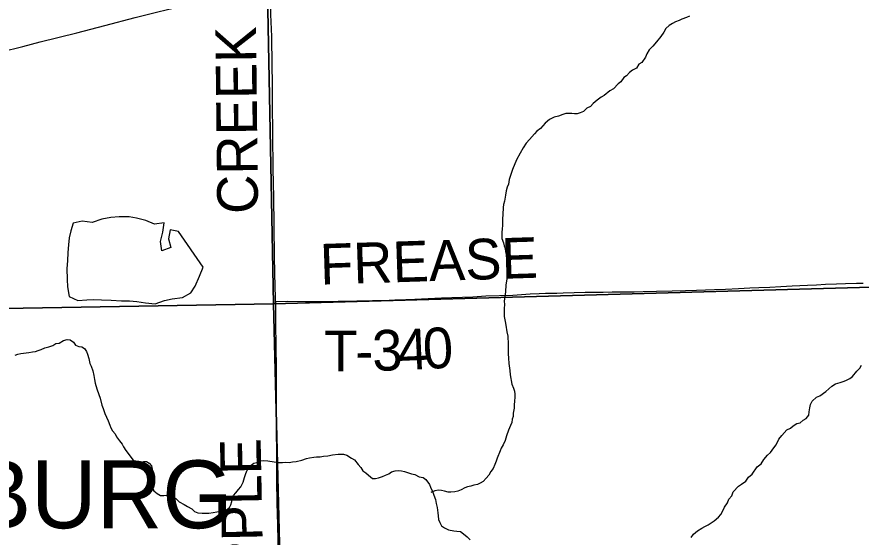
# Model space of a CAD drawing. Extents: x 1985906 to 2360102, y 891258 to 1222054.
# Drawn here: x 2149073 to 2155290, y 975944 to 979779 of the extents above; entities that cross this region are included whole.
import ezdxf

# ---------------------------------------------------------------- set-up
doc = ezdxf.new("R2010")
doc.units = 0
for name, color, linetype in [('GM_X_Corporation_Text', 7, 'Continuous'), ('GM_X_County_Road', 7, 'Continuous'), ('GM_X_Minor_Lake', 7, 'Continuous'), ('GM_X_Minor_River', 7, 'Continuous'), ('GM_X_Section', 7, 'Continuous'), ('GM_X_Township_Road', 7, 'Continuous'), ('GM_X_Township_Road_Text', 7, 'Continuous')]:
    doc.layers.add(name, color=color, linetype=linetype)

msp = doc.modelspace()

# ---------------------------------------------------------------- linework, layer by layer
at = {"layer": 'GM_X_County_Road'}
msp.add_lwpolyline([(2148246.9, 979357.2), (2148320.6, 979371.8), (2148337.7, 979374.8), (2148449.5, 979397.8), (2148608.8, 979432.9), (2148720.1, 979459.9), (2148846.9, 979493.1), (2148957.8, 979522.2), (2149117, 979562.1), (2149244.1, 979594.9), (2149514.5, 979662.8), (2149721.2, 979715.3), (2149943.1, 979774.1), (2150101.5, 979814.8), (2150181.1, 979834.2), (2150276.9, 979856.7), (2150468.3, 979902.5), (2150707.8, 979959.7), (2150819.4, 979987.1), (2150937.5, 980016.7)], dxfattribs=at)
at = {"layer": 'GM_X_Minor_Lake'}
for points in [[(2150263.8, 978196.9), (2150201.8, 978208.5), (2150190.2, 978144.3), (2150206.7, 978078.3), (2150140.9, 978053.7), (2150130.5, 978123.8), (2150147.9, 978192.1), (2150157.4, 978260.3), (2150085.6, 978251.8), (2150021.5, 978277.3), (2149953.4, 978294.9), (2149899.4, 978304.5), (2149825.5, 978306), (2149765.6, 978301.5), (2149697.8, 978289), (2149626.1, 978262.4), (2149552.1, 978273.9), (2149486.3, 978259.4), (2149468.7, 978201.1), (2149457.1, 978150.9), (2149451.5, 978098.8), (2149447.9, 978042.7), (2149444.4, 977980.5), (2149440.8, 977924.4), (2149443.4, 977842.2), (2149445.7, 977788.1), (2149458.2, 977718.1), (2149520.4, 977688.4), (2149588.2, 977692.9), (2149640.2, 977695.3), (2149696.1, 977693.7), (2149768, 977690.2), (2149844, 977686.8), (2149901.9, 977687.2), (2149955.9, 977681.6), (2150019.8, 977672.1), (2150091.8, 977664.6), (2150159.5, 977689.1), (2150215.4, 977701.5), (2150293.2, 977710.1), (2150352.9, 977744.6), (2150386.5, 977795), (2150417.9, 977867.4), (2150443.4, 977933.7)], [(2150443.4, 977933.7), (2150263.8, 978196.9)]]:
    msp.add_lwpolyline(points, dxfattribs=at)
at = {"layer": 'GM_X_Minor_River'}
for points in [[(2154025.9, 979784.1), (2154004, 979774), (2153970.1, 979761.7), (2153950.2, 979751.6), (2153922.3, 979743.4), (2153900.4, 979731.2), (2153876.5, 979715.1), (2153852.7, 979694.9), (2153836.9, 979666.7), (2153815.1, 979634.4), (2153783.4, 979596.1), (2153755.7, 979563.9), (2153729.9, 979537.6), (2153712.2, 979507.4), (2153702.3, 979483.3), (2153674.6, 979443), (2153652.8, 979430.8), (2153635, 979400.6), (2153605.1, 979386.4), (2153583.3, 979370.3), (2153561.5, 979344), (2153541.6, 979331.9), (2153519.8, 979301.7), (2153500, 979285.5), (2153466.2, 979249.2), (2153438.4, 979235), (2153398.7, 979198.7), (2153374.8, 979188.5), (2153347, 979164.2), (2153317.2, 979140), (2153297.4, 979117.8), (2153269.5, 979105.6)], [(2153269.5, 979105.6), (2153245.7, 979081.4), (2153219.8, 979073.2), (2153199.8, 979065.1), (2153179.9, 979065), (2153159.9, 979066.9), (2153115.9, 979066.7), (2153092, 979060.5), (2153062.1, 979048.3), (2153030.2, 979040.1), (2152994.3, 979023.9), (2152962.6, 978995.6), (2152928.9, 978957.3), (2152901.1, 978937), (2152885.2, 978916.9), (2152847.5, 978876.5), (2152823.8, 978848.3), (2152800, 978814.1), (2152778.3, 978773.8), (2152750.7, 978725.5), (2152721.3, 978653.1), (2152697.8, 978580.7), (2152692, 978546.5), (2152682.2, 978524.4), (2152676.4, 978496.3), (2152670.6, 978466.1), (2152663, 978421.9), (2152657.2, 978395.8), (2152653.3, 978373.7), (2152651.7, 978323.5), (2152649.9, 978291.4), (2152648.1, 978267.3), (2152648.3, 978239.2), (2152646.4, 978219.1), (2152644.6, 978187), (2152642.8, 978166.9), (2152642.9, 978146.8), (2152655.2, 978112.8), (2152661.3, 978092.7), (2152667.5, 978070.7), (2152671.6, 978046.6), (2152677.8, 978018.5), (2152684, 977992.5), (2152688.2, 977960.4), (2152692.4, 977932.3), (2152688.6, 977900.2), (2152679.1, 977831.9), (2152673.3, 977803.7), (2152669.7, 977751.5), (2152662.2, 977683.2), (2152662.4, 977659.2), (2152660.6, 977629), (2152661, 977570.8), (2152667.3, 977534.7), (2152673.5, 977506.7), (2152681.8, 977456.5), (2152688, 977426.5), (2152690.4, 977366.2), (2152690.9, 977296), (2152693.2, 977263.9), (2152695.5, 977223.8), (2152701.8, 977171.6), (2152706, 977139.5), (2152718.5, 977071.3), (2152730.7, 977043.3), (2152736.9, 977019.2), (2152739, 976997.2), (2152739.2, 976971.1), (2152737.4, 976951), (2152735.6, 976914.9), (2152733.8, 976894.8), (2152728, 976858.6), (2152726.2, 976834.5), (2152720.3, 976814.4), (2152716.5, 976790.3), (2152706.7, 976766.2), (2152693, 976732), (2152679.3, 976691.8), (2152669.5, 976657.6), (2152653.8, 976625.4), (2152640, 976599.2), (2152632.1, 976579.1), (2152608.5, 976526.8), (2152602.7, 976504.7), (2152592.9, 976480.5), (2152581.1, 976450.4), (2152563.2, 976428.2), (2152547.5, 976400), (2152527.6, 976377.8), (2152505.8, 976353.6), (2152484, 976341.5), (2152464, 976331.3), (2152438.1, 976327.2), (2152416.2, 976321), (2152390.2, 976314.9), (2152370.3, 976306.7), (2152344.5, 976292.5), (2152320.5, 976282.4), (2152298.6, 976278.2), (2152268.6, 976276.1), (2152248.7, 976276)], [(2149060.8, 977286.6), (2149080.7, 977292.7), (2149102.7, 977298.9), (2149140.6, 977303.1), (2149160.6, 977305.2), (2149188.5, 977309.4), (2149208.5, 977313.5), (2149228.4, 977319.6), (2149252.3, 977327.8), (2149278.2, 977339.9), (2149308.1, 977346.1), (2149338, 977356.3), (2149359.9, 977370.5), (2149383.8, 977374.6), (2149415.7, 977392.9), (2149441.6, 977401), (2149465.6, 977399.2), (2149489.7, 977381.2), (2149503.8, 977359.2), (2149527.9, 977349.3), (2149549.9, 977347.4), (2149569.9, 977335.5), (2149586.1, 977313.5), (2149592.2, 977293.5), (2149602.4, 977261.4), (2149610.7, 977223.3), (2149618.8, 977203.3), (2149631.1, 977169.2), (2149639.3, 977135.1), (2149643.5, 977107.1), (2149649.7, 977079), (2149662, 977036.9), (2149676.2, 976994.8), (2149686.4, 976968.8), (2149698.8, 976916.7), (2149706.9, 976892.6), (2149719.2, 976854.5), (2149731.4, 976828.5), (2149743.6, 976800.5), (2149757.8, 976770.5), (2149763.9, 976750.4), (2149776, 976728.4), (2149796.2, 976704.4), (2149806.3, 976682.4), (2149828.5, 976654.4), (2149846.7, 976630.4), (2149858.8, 976610.4), (2149875, 976582.4), (2149893.1, 976560.4), (2149919.3, 976524.4), (2149939.5, 976498.4), (2149963.5, 976490.5), (2149985.5, 976494.7), (2150007.4, 976502.8), (2150027.4, 976500.9), (2150047.5, 976489), (2150063.6, 976469), (2150067.7, 976444.9), (2150065.9, 976420.8), (2150062.2, 976386.7), (2150060.3, 976366.6), (2150060.5, 976340.5), (2150066.7, 976310.5), (2150080.9, 976286.4), (2150105, 976266.5), (2150131.1, 976250.6), (2150155, 976250.7), (2150175, 976252.8), (2150199, 976248.9), (2150219, 976241), (2150243.1, 976229.1), (2150267.2, 976205.2), (2150305.4, 976185.3), (2150329.4, 976169.3), (2150361.5, 976153.5), (2150379.6, 976133.5), (2150405.7, 976123.6), (2150437.7, 976121.8), (2150485.6, 976122), (2150517.5, 976126.2), (2150545.5, 976130.4), (2150569.4, 976132.5), (2150595.4, 976134.7), (2150615.3, 976144.8), (2150637.2, 976163), (2150649, 976183.1), (2150654.8, 976207.2), (2150660.7, 976229.3), (2150668.5, 976251.5), (2150684.3, 976271.6), (2150704.1, 976295.8), (2150722, 976316), (2150739.7, 976350.2)], [(2154037.2, 975940.3), (2154055, 975966.5), (2154084.8, 975990.7), (2154116.6, 976009), (2154138.5, 976023.1), (2154162.4, 976035.3), (2154186.3, 976049.5), (2154208.1, 976063.6), (2154239.9, 976091.9), (2154255.7, 976112.1), (2154269.6, 976132.2), (2154283.3, 976164.4), (2154305.1, 976196.6), (2154314.9, 976224.8), (2154336.7, 976249), (2154348.5, 976277.2), (2154386.1, 976319.5), (2154408, 976335.7), (2154439.8, 976355.9), (2154459.6, 976386.1), (2154487.4, 976408.4), (2154525, 976462.8), (2154552.8, 976485), (2154572.5, 976517.2), (2154600.3, 976547.5), (2154622.1, 976567.7), (2154647.8, 976601.9), (2154663.7, 976624.1), (2154683.4, 976666.3), (2154705.1, 976694.5), (2154742.8, 976734.9), (2154768.7, 976747.1), (2154790.5, 976765.3), (2154816.4, 976781.5), (2154840.3, 976787.6), (2154864.2, 976805.8), (2154884.1, 976817.9), (2154905.9, 976844.2), (2154907.7, 976868.2), (2154911.5, 976896.4), (2154917.3, 976922.5), (2154929.1, 976946.6), (2154960.9, 976974.9), (2154986.8, 976985.1), (2155030.5, 977017.4), (2155074.2, 977057.8), (2155100, 977074), (2155135.9, 977084.2), (2155157.8, 977092.4), (2155177.8, 977098.5), (2155205.6, 977114.7), (2155227.5, 977128.9), (2155259.2, 977167.2), (2155281, 977189.4)], [(2155281, 977189.4), (2155292.8, 977211.5)], [(2150739.7, 976350.2), (2150749.5, 976384.4), (2150759.3, 976412.5), (2150769.1, 976436.7), (2150788.8, 976466.9), (2150818.6, 976489.1), (2150838.6, 976495.2), (2150860.5, 976505.4), (2150890.4, 976509.6), (2150920.4, 976505.7), (2150966.4, 976499.9), (2150994.4, 976494.1), (2151028.4, 976494.2), (2151050.4, 976496.4), (2151078.3, 976494.5), (2151102.3, 976498.7), (2151130.2, 976502.8), (2151170.1, 976511.1), (2151206, 976523.3), (2151227.9, 976529.4), (2151259.9, 976533.6), (2151279.8, 976535.7), (2151305.8, 976535.9), (2151331.7, 976540), (2151363.7, 976544.2), (2151397.6, 976550.4), (2151437.5, 976556.7), (2151477.5, 976554.9), (2151503.5, 976549), (2151535.6, 976527.1), (2151559.7, 976513.2), (2151585.9, 976479.2), (2151606, 976457.2), (2151620.2, 976433.2), (2151642.3, 976417.2), (2151662.4, 976401.3), (2151690.5, 976377.4), (2151714.5, 976375.5), (2151734.5, 976381.6), (2151764.4, 976391.8), (2151786.2, 976402), (2151812.2, 976410.1), (2151832, 976424.3), (2151858, 976432.5), (2151883.9, 976434.6), (2151903.9, 976432.7), (2151925.9, 976426.8), (2151978, 976411), (2152002, 976405.1), (2152034.1, 976389.2), (2152064.1, 976383.4), (2152084.2, 976369.4), (2152110.4, 976331.4), (2152118.6, 976311.4), (2152134.8, 976275.4), (2152142.9, 976253.3), (2152155.2, 976221.3), (2152161.3, 976193.2), (2152167.6, 976163.1), (2152171.8, 976123), (2152174, 976100.9), (2152178.2, 976072.9), (2152186.3, 976050.8), (2152198.5, 976026.8), (2152222.6, 976012.9), (2152250.6, 975999), (2152290.7, 975991.2), (2152312.6, 975989.3), (2152340.6, 975985.4), (2152362.7, 975969.5), (2152388.9, 975947.5), (2152411, 975923.6)], [(2152248.7, 976276), (2152222.7, 976281.8), (2152198.6, 976287.8), (2152178.6, 976289.7), (2152150.7, 976285.5), (2152120.8, 976273.3)]]:
    msp.add_lwpolyline(points, dxfattribs=at)
at = {"layer": 'GM_X_Section'}
for points in [[(2156284.6, 983174.4), (2156421.5, 977816.5), (2150961.4, 977664.8), (2150858.4, 983027)], [(2150858.4, 983027), (2150961.4, 977664.8), (2145573, 977571.7), (2145516, 982922.1)], [(2156421.5, 977816.5), (2156540.1, 972502.2), (2151096, 972363.2), (2150961.4, 977664.8)], [(2150961.4, 977664.8), (2151096, 972363.2), (2145685.9, 972202.8), (2145573, 977571.7)]]:
    msp.add_lwpolyline(points, close=True, dxfattribs=at)
at = {"layer": 'GM_X_Township_Road'}
for points in [[(2150977.5, 977680.8), (2150976.7, 977706.2), (2150972.4, 977886.7), (2150970.4, 978017.9), (2150966.3, 978230.7), (2150963.8, 978460), (2150962.3, 978541.7), (2150959.2, 978671.4), (2150957.1, 978897), (2150956.7, 978978.3), (2150956.2, 979077.8), (2150955.1, 979175.2), (2150953.8, 979290.1), (2150952.3, 979421.3), (2150948.9, 979634.1), (2150943.8, 979796.7), (2150940.8, 979912.4), (2150937.5, 980016.7)], [(2150977.5, 977680.8), (2150986.9, 977681.1), (2151069.1, 977684.3), (2151199.1, 977681.6), (2151298.9, 977681.8), (2151577.1, 977686.3), (2151691.7, 977687.5), (2151740.8, 977688.7), (2151773.5, 977689.5), (2151854.9, 977692.5), (2151936.6, 977695.9), (2152002.1, 977698.8), (2152198.9, 977708.1), (2152429.2, 977716.3), (2152527.1, 977721.9), (2152723.7, 977729), (2152789, 977732.1), (2152853.7, 977736.9), (2152918.4, 977740.6), (2152966.7, 977742.2), (2153047.9, 977743.7), (2153095.7, 977745.3), (2153258.1, 977749), (2153389.1, 977750.6), (2153456, 977751.4), (2153520.3, 977752.2), (2153618.7, 977752.8), (2153685.8, 977754.2), (2153782.6, 977757), (2153897.4, 977759.6), (2153995.8, 977762.3), (2154077.8, 977764.8), (2154208.9, 977769.8), (2154290.7, 977772.8), (2154387.8, 977775.8), (2154470.1, 977781), (2154535.9, 977783.7), (2154617, 977787.9), (2154699.6, 977792.3), (2154781.3, 977796.2), (2154895.7, 977802), (2154961.1, 977805.1), (2155026.7, 977808), (2155108.6, 977811.1), (2155174, 977813.9), (2155256, 977816.2), (2155305, 977816.5)], [(2151011, 975019), (2151010.3, 975034.7), (2151010.3, 975118), (2151008.6, 975313.5), (2151006.8, 975395.2), (2151005.2, 975477.1), (2151003.5, 975608.3), (2151002.2, 975690.1), (2150994.2, 976033.7), (2150990.5, 976197.6), (2150987.6, 976361.6), (2150987.6, 976476.5), (2150987.4, 976591.3), (2150985.6, 976706.1), (2150984.5, 976837.2), (2150984.4, 976935.6), (2150983.3, 977198.1), (2150982.2, 977345.7), (2150979.5, 977526.2), (2150978.8, 977640.8), (2150977.5, 977680.8)]]:
    msp.add_lwpolyline(points, dxfattribs=at)

# ---------------------------------------------------------------- texts
at = {"layer": 'GM_X_Corporation_Text'}
msp.add_text('FREDERICKSBURG', height=500, rotation=0.00001, dxfattribs=at).set_placement((2144421.4, 976009.6))
at = {"layer": 'GM_X_Township_Road_Text'}
for s, rotation, p in [('CREEK', 90.61979, (2150848.8, 978327.9)), ('FREASE', 1.8466, (2151308.8, 977805)), ('0', 2.96827, (2152069.8, 977183)), ('T', 0.11357, (2151336.6, 977166.3)), ('3', 1.73166, (2151693.4, 977168.7)), ('4', 2.61015, (2151883.2, 977174.5)), ('-', 0.85643, (2151565.3, 977166.8)), ('APPLE', 91.12566, (2150892.9, 975381.6))]:
    msp.add_text(s, height=300, rotation=rotation, dxfattribs=at).set_placement(p)

doc.saveas('drawing.dxf')
